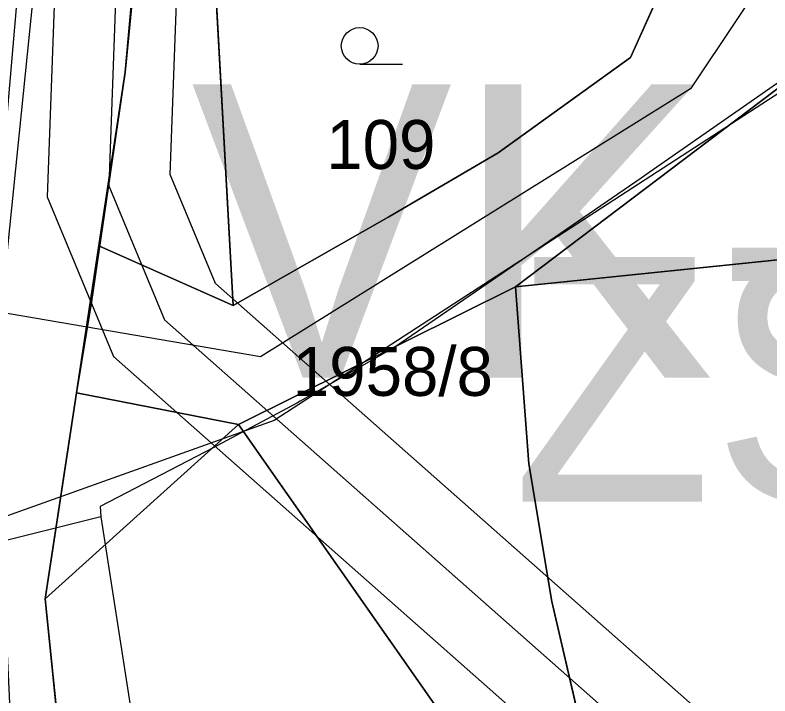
# Model space of a CAD drawing. Extents: x -706130 to -698555, y -971544 to -967260.
# Drawn here: x -704361.46 to -704330.61, y -969938.17 to -969910.33 of the extents above; entities that cross this region are included whole.
import ezdxf

# ---------------------------------------------------------------- set-up
doc = ezdxf.new("R2010")
doc.units = 0
for name, color, linetype in [('_Polohopis reambulance', 7, 'Continuous'), ('BPEJ I-II trida ochrany S', 7, 'Continuous'), ('Docházková izochrona - BUS S', 7, 'Continuous'), ('Docházková izochrona - VLAK N', 7, 'Continuous'), ('Kanalizace_stoka bez rozlišení N', 7, 'Continuous'), ('KN_Hranice_parcel', 7, 'Continuous'), ('KN_Parcelni cisla', 7, 'Continuous'), ('KN_Polygon parcely', 7, 'Continuous'), ('KN_POZEMKY_14_OSTATNI PLOCHA', 7, 'Continuous'), ('KN_POZEMKY_5_ZAHRADA', 7, 'Continuous'), ('KN_VYUZITI_16_ostatni plocha_silnice', 7, 'Continuous'), ('KN_VYUZITI_17_ostatni plocha_ostatni komunikace', 7, 'Continuous'), ('KN_Značky kultur', 7, 'Continuous'), ('Komunikace III třídy osy S', 7, 'Continuous'), ('Komunikace mistni obsluzne - osy S', 7, 'Continuous'), ('Koridor pro umístění staveb pro snižování ohrožení území povodněmi N', 7, 'Continuous'), ('Koridor pro umístění staveb pro snižování ohrožení území povodněmi N ŠRAFY', 7, 'Continuous'), ('Plochy doprava silniční - silnice III třídy S', 7, 'Continuous'), ('Plochy smíšené obytné venkovské S', 7, 'Continuous'), ('Plochy verejnych prostranstvi - komunikace ostatni S', 7, 'Continuous'), ('Plochy vodní a vodních toku_linie zatrubněný tok S', 7, 'Continuous'), ('Plochy zeleně sídelní ostatní S', 7, 'Continuous'), ('Plynovody STL S', 7, 'Continuous'), ('Regulační bloky zastavěné S', 7, 'Continuous'), ('Regulační kódy zastavěné S', 7, 'Continuous'), ('Trasy cykloturistické N', 7, 'Continuous'), ('Vodovodní řady - rozváděcí S', 7, 'Continuous'), ('VPS pro snizovani ohrozeni uzemi povodnemi_obrys N', 7, 'Continuous'), ('VPS pro snizovani ohrozeni uzemi povodnemi_plochy N', 7, 'Continuous'), ('VPS VPO popis', 7, 'Continuous')]:
    doc.layers.add(name, color=color, linetype=linetype)

msp = doc.modelspace()

# ---------------------------------------------------------------- linework, layer by layer
at = {"layer": '_Polohopis reambulance'}
for p, q in [((-704341.01, -969921.44), (-704328.59, -969912.04)), ((-704352.54, -969922.21), (-704358.005, -969919.778)), ((-704352.33, -969927.07), (-704341.01, -969921.44)), ((-704360.23, -969934.2), (-704352.33, -969927.07))]:
    msp.add_line(p, q, dxfattribs=at)
at = {"layer": 'BPEJ I-II trida ochrany S'}
for p, q in [((-704353.36, -969907.44), (-704352.54, -969922.21)), ((-704336.31, -969912.07), (-704334.64, -969908.37)), ((-704341.71, -969915.96), (-704336.31, -969912.07)), ((-704346.18, -969918.58), (-704341.71, -969915.96)), ((-704352.54, -969922.21), (-704346.18, -969918.58))]:
    msp.add_line(p, q, dxfattribs=at)
at = {"layer": 'Docházková izochrona - BUS S'}
msp.add_arc((-704361.829, -969946.93), 400, 155.51821, 17.33949, dxfattribs=at)
at = {"layer": 'Docházková izochrona - VLAK N'}
msp.add_circle((-704165.451, -969778.767), 800, dxfattribs=at)
at = {"layer": 'Kanalizace_stoka bez rozlišení N'}
msp.add_lwpolyline([(-704327.417, -970095.907), (-704330.185, -970067.287), (-704349.466, -970012.993), (-704358.228, -969974.444), (-704360.978, -969953.175), (-704362.313, -969925.187), (-704352.883, -969832.615), (-704354.224, -969808.307), (-704360.205, -969783.948), (-704362.825, -969750.855), (-704368.86, -969750.185), (-704369.794, -969697.897), (-704373.769, -969663.914), (-704377.96, -969638.098), (-704374.196, -969620.371), (-704406.439, -969532.54)], dxfattribs=at)
at = {"layer": 'KN_Hranice_parcel'}
for points in [[(-704353.91, -969878.85), (-704355.05, -969893.13), (-704356.96, -969912.67), (-704358.34, -969922.06), (-704358.95, -969925.78)], [(-704353.36, -969907.44), (-704352.54, -969922.21), (-704346.18, -969918.58), (-704341.71, -969915.96), (-704336.31, -969912.07), (-704334.64, -969908.37)], [(-704334.4, -969956.34), (-704339.52, -969934.31), (-704340.46, -969928.68), (-704341.01, -969921.44), (-704328.57, -969920.16)], [(-704358.95, -969925.78), (-704359.71, -969930.8), (-704360.23, -969934.2), (-704358.23, -969953.82), (-704356.97, -969958.32)], [(-704338.41, -969956.69), (-704342.26, -969941.45), (-704352.33, -969927.07), (-704358.95, -969925.78)]]:
    msp.add_lwpolyline(points, dxfattribs=at)
at = {"layer": 'KN_Polygon parcely'}
for points in [[(-704343.12, -970017.7), (-704349.47, -969986.98), (-704350.11, -969983.91), (-704356.97, -969958.32), (-704358.23, -969953.82), (-704360.23, -969934.2), (-704359.71, -969930.8), (-704358.95, -969925.78), (-704358.34, -969922.06), (-704356.96, -969912.67), (-704355.05, -969893.13), (-704353.91, -969878.85), (-704350.04, -969829.42), (-704358.64, -969835.49), (-704361.46, -969854.27)], [(-704353.91, -969878.85), (-704355.05, -969893.13), (-704356.96, -969912.67), (-704358.34, -969922.06), (-704358.95, -969925.78), (-704352.33, -969927.07), (-704342.26, -969941.45)], [(-704334.4, -969956.34), (-704339.52, -969934.31), (-704340.46, -969928.68), (-704341.01, -969921.44), (-704328.57, -969920.16), (-704328.59, -969912.04), (-704328.6, -969908.59), (-704328.15, -969900.78), (-704326.33, -969890.03), (-704326.07, -969888.5), (-704329.14, -969889.5), (-704333.6, -969890.04), (-704334.64, -969893.29), (-704334.64, -969908.37), (-704336.31, -969912.07), (-704341.71, -969915.96), (-704346.18, -969918.58), (-704352.54, -969922.21), (-704353.36, -969907.44), (-704354.16, -969893.16), (-704349.9, -969893.19), (-704349.81, -969885.9)]]:
    msp.add_lwpolyline(points, dxfattribs=at)
for points in [[(-704353.36, -969907.44), (-704352.54, -969922.21), (-704346.18, -969918.58), (-704341.71, -969915.96), (-704336.31, -969912.07), (-704334.64, -969908.37), (-704336.24, -969908.29), (-704349.78, -969907.62)], [(-704334.4, -969956.34), (-704310.7, -969943.26), (-704309.51, -969936.09), (-704308.4, -969932.89), (-704320.76, -969933.39), (-704327.59, -969927.68), (-704328.57, -969920.16), (-704341.01, -969921.44), (-704340.46, -969928.68), (-704339.52, -969934.31)], [(-704358.95, -969925.78), (-704359.71, -969930.8), (-704360.23, -969934.2), (-704358.23, -969953.82), (-704356.97, -969958.32), (-704338.41, -969956.69), (-704342.26, -969941.45), (-704352.33, -969927.07)]]:
    msp.add_lwpolyline(points, close=True, dxfattribs=at)
at = {"layer": 'KN_POZEMKY_14_OSTATNI PLOCHA'}
for p, q in [((-704355.05, -969893.13), (-704356.96, -969912.67)), ((-704356.96, -969912.67), (-704355.05, -969893.13)), ((-704353.36, -969907.44), (-704352.54, -969922.21)), ((-704336.31, -969912.07), (-704334.64, -969908.37)), ((-704341.71, -969915.96), (-704336.31, -969912.07)), ((-704356.96, -969912.67), (-704358.34, -969922.06)), ((-704358.34, -969922.06), (-704356.96, -969912.67)), ((-704346.18, -969918.58), (-704341.71, -969915.96)), ((-704352.54, -969922.21), (-704346.18, -969918.58)), ((-704341.01, -969921.44), (-704328.57, -969920.16)), ((-704328.57, -969920.16), (-704341.01, -969921.44)), ((-704340.46, -969928.68), (-704341.01, -969921.44)), ((-704341.01, -969921.44), (-704340.46, -969928.68)), ((-704358.34, -969922.06), (-704358.95, -969925.78)), ((-704358.95, -969925.78), (-704358.34, -969922.06)), ((-704358.95, -969925.78), (-704359.71, -969930.8)), ((-704359.71, -969930.8), (-704358.95, -969925.78)), ((-704358.95, -969925.78), (-704352.33, -969927.07)), ((-704352.33, -969927.07), (-704358.95, -969925.78)), ((-704352.33, -969927.07), (-704342.26, -969941.45)), ((-704342.26, -969941.45), (-704352.33, -969927.07)), ((-704339.52, -969934.31), (-704340.46, -969928.68)), ((-704340.46, -969928.68), (-704339.52, -969934.31)), ((-704359.71, -969930.8), (-704360.23, -969934.2)), ((-704360.23, -969934.2), (-704359.71, -969930.8)), ((-704360.23, -969934.2), (-704358.23, -969953.82)), ((-704358.23, -969953.82), (-704360.23, -969934.2)), ((-704334.4, -969956.34), (-704339.52, -969934.31)), ((-704339.52, -969934.31), (-704334.4, -969956.34))]:
    msp.add_line(p, q, dxfattribs=at)
at = {"layer": 'KN_POZEMKY_5_ZAHRADA'}
for p, q in [((-704352.54, -969922.21), (-704353.36, -969907.44)), ((-704334.64, -969908.37), (-704336.31, -969912.07)), ((-704336.31, -969912.07), (-704341.71, -969915.96)), ((-704341.71, -969915.96), (-704346.18, -969918.58)), ((-704346.18, -969918.58), (-704352.54, -969922.21))]:
    msp.add_line(p, q, dxfattribs=at)
at = {"layer": 'KN_VYUZITI_16_ostatni plocha_silnice'}
for p, q in [((-704355.05, -969893.13), (-704356.96, -969912.67)), ((-704356.96, -969912.67), (-704358.34, -969922.06)), ((-704358.34, -969922.06), (-704358.95, -969925.78)), ((-704358.95, -969925.78), (-704359.71, -969930.8)), ((-704359.71, -969930.8), (-704360.23, -969934.2)), ((-704360.23, -969934.2), (-704358.23, -969953.82))]:
    msp.add_line(p, q, dxfattribs=at)
at = {"layer": 'KN_VYUZITI_17_ostatni plocha_ostatni komunikace'}
for p, q in [((-704356.96, -969912.67), (-704355.05, -969893.13)), ((-704353.36, -969907.44), (-704352.54, -969922.21)), ((-704336.31, -969912.07), (-704334.64, -969908.37)), ((-704341.71, -969915.96), (-704336.31, -969912.07)), ((-704358.34, -969922.06), (-704356.96, -969912.67)), ((-704346.18, -969918.58), (-704341.71, -969915.96)), ((-704352.54, -969922.21), (-704346.18, -969918.58)), ((-704341.01, -969921.44), (-704328.57, -969920.16)), ((-704328.57, -969920.16), (-704341.01, -969921.44)), ((-704340.46, -969928.68), (-704341.01, -969921.44)), ((-704341.01, -969921.44), (-704340.46, -969928.68)), ((-704358.95, -969925.78), (-704358.34, -969922.06)), ((-704359.71, -969930.8), (-704358.95, -969925.78)), ((-704358.95, -969925.78), (-704352.33, -969927.07)), ((-704352.33, -969927.07), (-704358.95, -969925.78)), ((-704352.33, -969927.07), (-704342.26, -969941.45)), ((-704342.26, -969941.45), (-704352.33, -969927.07)), ((-704339.52, -969934.31), (-704340.46, -969928.68)), ((-704340.46, -969928.68), (-704339.52, -969934.31)), ((-704360.23, -969934.2), (-704359.71, -969930.8)), ((-704358.23, -969953.82), (-704360.23, -969934.2)), ((-704334.4, -969956.34), (-704339.52, -969934.31)), ((-704339.52, -969934.31), (-704334.4, -969956.34))]:
    msp.add_line(p, q, dxfattribs=at)
at = {"layer": 'KN_Značky kultur'}
msp.add_line((-704347.373, -969912.34), (-704345.623, -969912.34), dxfattribs=at)
msp.add_circle((-704347.373, -969911.59), 0.75, dxfattribs=at)
at = {"layer": 'Komunikace III třídy osy S'}
msp.add_lwpolyline([(-704366.324, -969705.663), (-704362.43, -969771.16), (-704360.06, -969785.59), (-704353.486, -969810.913), (-704353.1, -969813.38), (-704352.8, -969816.74), (-704352.83, -969824.96), (-704353.37, -969835.13), (-704354.54, -969845.17), (-704357.462, -969866.976), (-704360.688, -969901.632), (-704362.07, -969917.62), (-704362.25, -969924.97), (-704362.545, -969935.899), (-704361.34, -969948.64), (-704360.51, -969956.41), (-704358.17, -969972.19), (-704350.532, -970007.639)], dxfattribs=at)
at = {"layer": 'Komunikace mistni obsluzne - osy S'}
msp.add_lwpolyline([(-704185.124, -969864.497), (-704281.368, -969883.486), (-704328.041, -969904.618), (-704333.856, -969913.347), (-704351.432, -969924.307), (-704362.189, -969922.469)], dxfattribs=at)
at = {"layer": 'Koridor pro umístění staveb pro snižování ohrožení území povodněmi N'}
msp.add_lwpolyline([(-704355.297, -969883.375), (-704357.901, -969887.509), (-704359.582, -969904.807), (-704359.784, -969907.698), (-704360.148, -969917.765), (-704357.435, -969924.288), (-704323.468, -969954.332), (-704309.073, -969968.783), (-704308.45, -969972.54), (-704306.74, -969967.66), (-704305.311, -969965.489), (-704320.036, -969950.692), (-704353.26, -969921.305), (-704355.112, -969916.853), (-704354.79, -969907.963), (-704354.598, -969905.223), (-704353.039, -969889.171), (-704351.523, -969886.765)], dxfattribs=at)
at = {"layer": 'Koridor pro umístění staveb pro snižování ohrožení území povodněmi N ŠRAFY'}
msp.add_lwpolyline([(-704355.297, -969883.375), (-704357.901, -969887.509), (-704359.582, -969904.807), (-704359.784, -969907.698), (-704360.148, -969917.765), (-704357.435, -969924.288), (-704323.468, -969954.332), (-704309.073, -969968.783), (-704308.45, -969972.54), (-704306.74, -969967.66), (-704305.311, -969965.489), (-704320.036, -969950.692), (-704353.26, -969921.305), (-704355.112, -969916.853), (-704354.79, -969907.963), (-704354.598, -969905.223), (-704353.039, -969889.171), (-704351.523, -969886.765)], dxfattribs=at)
at = {"layer": 'Plochy doprava silniční - silnice III třídy S'}
for p, q in [((-704356.96, -969912.67), (-704355.05, -969893.13)), ((-704358.34, -969922.06), (-704356.96, -969912.67)), ((-704358.95, -969925.78), (-704358.34, -969922.06)), ((-704359.71, -969930.8), (-704358.95, -969925.78)), ((-704360.23, -969934.2), (-704359.71, -969930.8)), ((-704358.23, -969953.82), (-704360.23, -969934.2))]:
    msp.add_line(p, q, dxfattribs=at)
at = {"layer": 'Plochy smíšené obytné venkovské S'}
for p, q in [((-704355.05, -969893.13), (-704356.96, -969912.67)), ((-704336.31, -969912.07), (-704334.64, -969908.37)), ((-704356.96, -969912.67), (-704358.005, -969919.778)), ((-704352.54, -969922.21), (-704346.18, -969918.58)), ((-704358.005, -969919.778), (-704352.54, -969922.21))]:
    msp.add_line(p, q, dxfattribs=at)
msp.add_lwpolyline([(-704346.18, -969918.58), (-704341.71, -969915.96), (-704336.31, -969912.07)], dxfattribs=at)
at = {"layer": 'Plochy verejnych prostranstvi - komunikace ostatni S'}
for p, q in [((-704334.64, -969908.37), (-704336.31, -969912.07)), ((-704341.01, -969921.44), (-704328.59, -969912.04)), ((-704346.18, -969918.58), (-704352.54, -969922.21)), ((-704358.005, -969919.778), (-704358.34, -969922.06)), ((-704352.54, -969922.21), (-704358.005, -969919.778)), ((-704352.33, -969927.07), (-704341.01, -969921.44)), ((-704358.34, -969922.06), (-704358.95, -969925.78)), ((-704358.95, -969925.78), (-704359.71, -969930.8)), ((-704342.26, -969941.45), (-704352.33, -969927.07)), ((-704359.71, -969930.8), (-704360.23, -969934.2)), ((-704360.23, -969934.2), (-704358.23, -969953.82))]:
    msp.add_line(p, q, dxfattribs=at)
msp.add_lwpolyline([(-704336.31, -969912.07), (-704341.71, -969915.96), (-704346.18, -969918.58)], dxfattribs=at)
at = {"layer": 'Plochy vodní a vodních toku_linie zatrubněný tok S'}
msp.add_lwpolyline([(-704353.41, -969885.07), (-704355.47, -969888.34), (-704357.09, -969905.015), (-704357.287, -969907.831), (-704357.63, -969917.309), (-704355.347, -969922.797), (-704321.752, -969952.512), (-704307.711, -969966.622), (-704306.975, -969968.329)], dxfattribs=at)
at = {"layer": 'Plochy zeleně sídelní ostatní S'}
for p, q in [((-704328.59, -969912.04), (-704341.01, -969921.44)), ((-704341.01, -969921.44), (-704352.33, -969927.07)), ((-704352.33, -969927.07), (-704342.26, -969941.45))]:
    msp.add_line(p, q, dxfattribs=at)
at = {"layer": 'Plynovody STL S'}
for points in [[(-704254.43, -969883.67), (-704274.07, -969889.34), (-704289.11, -969893.93), (-704302.79, -969899.12), (-704313.29, -969903.45), (-704324.88, -969909.34), (-704328.01, -969911.522), (-704335.675, -969916.864), (-704335.87, -969917), (-704345.94, -969923.91), (-704349.806, -969926.121), (-704349.91, -969926.18), (-704353.24, -969927.96), (-704353.329, -969928.006), (-704357.98, -969930.42), (-704357.95, -969930.85), (-704369.63, -969933.77)], [(-704357.95, -969930.85), (-704355.37, -969947.47), (-704356.81, -969955.53), (-704356.71, -969957.13), (-704357.024, -969957.58), (-704357.36, -969958.06), (-704357.18, -969959.13), (-704356.045, -969966.17), (-704355.677, -969968.451), (-704355.21, -969971.35), (-704352.65, -969983.91), (-704351.235, -969989.417), (-704351.16, -969989.71), (-704350.37, -969995.62), (-704346.39, -970013.39)]]:
    msp.add_lwpolyline(points, dxfattribs=at)
at = {"layer": 'Regulační bloky zastavěné S'}
for p, q in [((-704355.05, -969893.13), (-704356.96, -969912.67)), ((-704356.96, -969912.67), (-704355.05, -969893.13)), ((-704336.31, -969912.07), (-704334.64, -969908.37)), ((-704334.64, -969908.37), (-704336.31, -969912.07)), ((-704341.01, -969921.44), (-704328.59, -969912.04)), ((-704328.59, -969912.04), (-704341.01, -969921.44)), ((-704358.34, -969922.06), (-704356.96, -969912.67)), ((-704356.96, -969912.67), (-704358.005, -969919.778)), ((-704352.54, -969922.21), (-704346.18, -969918.58)), ((-704346.18, -969918.58), (-704352.54, -969922.21)), ((-704358.005, -969919.778), (-704358.34, -969922.06)), ((-704358.005, -969919.778), (-704352.54, -969922.21)), ((-704352.54, -969922.21), (-704358.005, -969919.778)), ((-704352.33, -969927.07), (-704341.01, -969921.44)), ((-704341.01, -969921.44), (-704352.33, -969927.07)), ((-704358.95, -969925.78), (-704358.34, -969922.06)), ((-704358.34, -969922.06), (-704358.95, -969925.78)), ((-704359.71, -969930.8), (-704358.95, -969925.78)), ((-704358.95, -969925.78), (-704359.71, -969930.8)), ((-704342.26, -969941.45), (-704352.33, -969927.07)), ((-704352.33, -969927.07), (-704342.26, -969941.45)), ((-704360.23, -969934.2), (-704359.71, -969930.8)), ((-704359.71, -969930.8), (-704360.23, -969934.2)), ((-704358.23, -969953.82), (-704360.23, -969934.2)), ((-704360.23, -969934.2), (-704358.23, -969953.82))]:
    msp.add_line(p, q, dxfattribs=at)
for points in [[(-704346.18, -969918.58), (-704341.71, -969915.96), (-704336.31, -969912.07)], [(-704336.31, -969912.07), (-704341.71, -969915.96), (-704346.18, -969918.58)]]:
    msp.add_lwpolyline(points, dxfattribs=at)
at = {"layer": 'Trasy cykloturistické N'}
msp.add_lwpolyline([(-704343.12, -970017.7), (-704349.47, -969986.98), (-704350.11, -969983.91), (-704356.97, -969958.32), (-704358.23, -969953.82), (-704360.23, -969934.2), (-704358.95, -969925.78), (-704356.96, -969912.67), (-704353.91, -969878.85), (-704350.04, -969829.42)], dxfattribs=at)
at = {"layer": 'Vodovodní řady - rozváděcí S'}
msp.add_lwpolyline([(-704187.497, -969918.194), (-704231.55, -969874.914), (-704309.732, -969900.194), (-704350.87, -969926.904), (-704363.12, -969931.28)], dxfattribs=at)
at = {"layer": 'VPS pro snizovani ohrozeni uzemi povodnemi_obrys N'}
msp.add_lwpolyline([(-704355.297, -969883.375), (-704357.901, -969887.509), (-704359.582, -969904.807), (-704359.784, -969907.698), (-704360.148, -969917.765), (-704357.435, -969924.288), (-704323.468, -969954.332), (-704309.073, -969968.783), (-704308.45, -969972.54), (-704306.74, -969967.66), (-704305.311, -969965.489), (-704320.036, -969950.692), (-704353.26, -969921.305), (-704355.112, -969916.853), (-704354.79, -969907.963), (-704354.598, -969905.223), (-704353.039, -969889.171), (-704351.523, -969886.765)], dxfattribs=at)
at = {"layer": 'VPS pro snizovani ohrozeni uzemi povodnemi_plochy N'}
msp.add_lwpolyline([(-704355.297, -969883.375), (-704357.901, -969887.509), (-704359.582, -969904.807), (-704359.784, -969907.698), (-704360.148, -969917.765), (-704357.435, -969924.288), (-704323.468, -969954.332), (-704309.073, -969968.783), (-704308.45, -969972.54), (-704306.74, -969967.66), (-704305.311, -969965.489), (-704320.036, -969950.692), (-704353.26, -969921.305), (-704355.112, -969916.853), (-704354.79, -969907.963), (-704354.598, -969905.223), (-704353.039, -969889.171), (-704351.523, -969886.765)], dxfattribs=at)

# ---------------------------------------------------------------- texts
at = {"layer": 'KN_Parcelni cisla'}
for s, p in [('109', (-704348.74, -969916.62)), ('1958/8', (-704350.106, -969925.9))]:
    msp.add_text(s, height=2, dxfattribs=at).set_placement(p)
at = {"layer": 'Regulační kódy zastavěné S'}
msp.add_text('ZS', height=10, dxfattribs=at).set_placement((-704341.131, -969930.227))
at = {"layer": 'VPS VPO popis'}
msp.add_text('VK-PK01', height=12, dxfattribs=at).set_placement((-704354.277, -969925.155))

doc.saveas('drawing.dxf')
